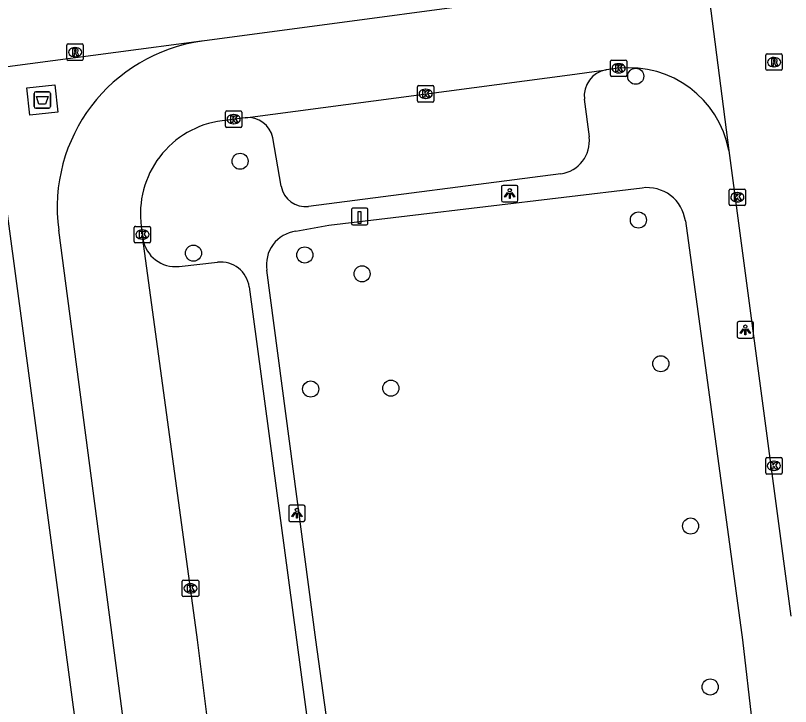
# Model space of a CAD drawing. Extents: x 161084 to 161928, y 385355 to 386522.
# Drawn here: x 161263.88 to 161310.98, y 385495.94 to 385537.96 of the extents above; entities that cross this region are included whole.
import ezdxf

# ---------------------------------------------------------------- set-up
doc = ezdxf.new("R2010")
doc.units = 0
for name, color, linetype in [('IMGEO_Afval_apart_plaats', 7, 'Continuous'), ('IMGEO_Boom', 7, 'Continuous'), ('IMGEO_Kolk', 7, 'Continuous'), ('IMGEO_Laadpaal', 7, 'Continuous'), ('IMGEO_Lichtpunt', 7, 'Continuous'), ('IMGEO_Rijbaan_lokaal_open', 7, 'Continuous'), ('IMGEO_Rioolput', 7, 'Continuous'), ('IMGEO_Voetpad_gesloten', 7, 'Continuous'), ('IMGEO_Voetpad_open', 7, 'Continuous')]:
    doc.layers.add(name, color=color, linetype=linetype)

msp = doc.modelspace()

# ---------------------------------------------------------------- linework, layer by layer
at = {"layer": 'IMGEO_Afval_apart_plaats'}
for p, q in [((161265.113, 385533.321), (161265.903, 385533.321)), ((161265.903, 385533.321), (161265.113, 385533.321)), ((161265.013, 385532.421), (161265.013, 385533.221)), ((161265.013, 385533.221), (161265.013, 385532.421)), ((161266.003, 385533.221), (161266.003, 385532.421)), ((161266.003, 385532.421), (161266.003, 385533.221)), ((161265.903, 385532.321), (161265.113, 385532.321)), ((161265.113, 385532.321), (161265.903, 385532.321))]:
    msp.add_line(p, q, dxfattribs=at)
msp.add_lwpolyline([(161265.156, 385533.035), (161265.86, 385533.035), (161265.711, 385532.565), (161265.305, 385532.565), (161265.156, 385533.035)], dxfattribs=at)
for centre, start, end in [((161265.113, 385533.221), 90, 180), ((161265.113, 385533.221), 90, 180), ((161265.903, 385533.221), 0, 90), ((161265.903, 385533.221), 360, 90), ((161265.113, 385532.421), 180, 270), ((161265.113, 385532.421), 180, 270), ((161265.903, 385532.421), 270, 0), ((161265.903, 385532.421), 270, 0)]:
    msp.add_arc(centre, 0.1, start, end, dxfattribs=at)
at = {"layer": 'IMGEO_Boom'}
for centre in [(161301.576, 385534.263), (161277.529, 385529.094), (161301.738, 385525.522), (161274.694, 385523.508), (161281.461, 385523.396), (161284.945, 385522.251), (161303.099, 385516.785), (161281.819, 385515.245), (161286.691, 385515.297), (161304.909, 385506.915), (161306.101, 385497.128)]:
    msp.add_circle(centre, 0.489, dxfattribs=at)
at = {"layer": 'IMGEO_Kolk'}
for p, q in [((161300.036, 385534.322), (161300.036, 385535.174)), ((161300.111, 385535.248), (161300.963, 385535.248)), ((161301.037, 385535.174), (161301.037, 385534.322)), ((161300.524, 385535.028), (161300.549, 385535.028)), ((161300.963, 385534.248), (161300.111, 385534.248)), ((161300.547, 385534.468), (161300.522, 385534.468)), ((161288.309, 385532.767), (161288.309, 385533.619)), ((161288.384, 385533.693), (161289.236, 385533.693)), ((161288.797, 385533.473), (161288.822, 385533.473)), ((161289.31, 385533.619), (161289.31, 385532.767)), ((161288.82, 385532.913), (161288.795, 385532.913)), ((161289.236, 385532.693), (161288.384, 385532.693)), ((161276.639, 385531.226), (161276.639, 385532.078)), ((161276.714, 385532.152), (161277.566, 385532.152)), ((161277.127, 385531.932), (161277.152, 385531.932)), ((161277.64, 385532.078), (161277.64, 385531.226)), ((161277.566, 385531.152), (161276.714, 385531.152)), ((161277.15, 385531.372), (161277.125, 385531.372)), ((161307.253, 385526.48), (161307.253, 385527.332)), ((161307.328, 385527.406), (161308.18, 385527.406)), ((161307.741, 385527.186), (161307.766, 385527.186)), ((161308.254, 385527.332), (161308.254, 385526.48)), ((161308.18, 385526.406), (161307.328, 385526.406)), ((161307.764, 385526.626), (161307.739, 385526.626)), ((161271.091, 385524.212), (161271.091, 385525.064)), ((161271.166, 385525.138), (161272.018, 385525.138)), ((161271.579, 385524.918), (161271.604, 385524.918)), ((161272.092, 385525.064), (161272.092, 385524.212)), ((161271.602, 385524.358), (161271.577, 385524.358)), ((161272.018, 385524.138), (161271.166, 385524.138)), ((161309.474, 385510.149), (161309.474, 385511.001)), ((161309.549, 385511.075), (161310.401, 385511.075)), ((161309.962, 385510.855), (161309.987, 385510.855)), ((161310.475, 385511.001), (161310.475, 385510.149)), ((161309.985, 385510.295), (161309.96, 385510.295)), ((161310.401, 385510.075), (161309.549, 385510.075)), ((161274.085, 385503.627), (161274.937, 385503.627)), ((161274.01, 385502.701), (161274.01, 385503.553)), ((161274.498, 385503.407), (161274.523, 385503.407)), ((161275.011, 385503.553), (161275.011, 385502.701)), ((161274.521, 385502.847), (161274.496, 385502.847)), ((161274.937, 385502.627), (161274.085, 385502.627))]:
    msp.add_line(p, q, dxfattribs=at)
for points in [[(161300.036, 385534.322), (161300.036, 385535.174)], [(161300.111, 385535.248), (161300.963, 385535.248)], [(161301.037, 385535.174), (161301.037, 385534.322)], [(161300.357, 385534.948), (161300.48, 385534.948), (161300.48, 385534.797), (161300.61, 385534.948), (161300.774, 385534.948), (161300.628, 385534.797), (161300.781, 385534.548), (161300.629, 385534.548), (161300.544, 385534.712), (161300.48, 385534.645), (161300.48, 385534.548), (161300.357, 385534.548), (161300.357, 385534.948)], [(161300.963, 385534.248), (161300.111, 385534.248)], [(161288.309, 385532.767), (161288.309, 385533.619)], [(161288.384, 385533.693), (161289.236, 385533.693)], [(161288.63, 385533.393), (161288.753, 385533.393), (161288.753, 385533.242), (161288.883, 385533.393), (161289.047, 385533.393), (161288.901, 385533.242), (161289.054, 385532.993), (161288.902, 385532.993), (161288.817, 385533.157), (161288.753, 385533.09), (161288.753, 385532.993), (161288.63, 385532.993), (161288.63, 385533.393)], [(161289.31, 385533.619), (161289.31, 385532.767)], [(161289.236, 385532.693), (161288.384, 385532.693)], [(161276.639, 385531.226), (161276.639, 385532.078)], [(161276.714, 385532.152), (161277.566, 385532.152)], [(161276.96, 385531.852), (161277.083, 385531.852), (161277.083, 385531.701), (161277.213, 385531.852), (161277.377, 385531.852), (161277.231, 385531.701), (161277.384, 385531.452), (161277.232, 385531.452), (161277.147, 385531.616), (161277.083, 385531.549), (161277.083, 385531.452), (161276.96, 385531.452), (161276.96, 385531.852)], [(161277.64, 385532.078), (161277.64, 385531.226)], [(161277.566, 385531.152), (161276.714, 385531.152)], [(161307.253, 385526.48), (161307.253, 385527.332)], [(161307.328, 385527.406), (161308.18, 385527.406)], [(161308.254, 385527.332), (161308.254, 385526.48)], [(161307.574, 385527.106), (161307.697, 385527.106), (161307.697, 385526.955), (161307.827, 385527.106), (161307.991, 385527.106), (161307.845, 385526.955), (161307.998, 385526.706), (161307.846, 385526.706), (161307.761, 385526.87), (161307.697, 385526.803), (161307.697, 385526.706), (161307.574, 385526.706), (161307.574, 385527.106)], [(161308.18, 385526.406), (161307.328, 385526.406)], [(161271.091, 385524.212), (161271.091, 385525.064)], [(161271.166, 385525.138), (161272.018, 385525.138)], [(161271.412, 385524.838), (161271.535, 385524.838), (161271.535, 385524.687), (161271.665, 385524.838), (161271.829, 385524.838), (161271.683, 385524.687), (161271.836, 385524.438), (161271.684, 385524.438), (161271.599, 385524.602), (161271.535, 385524.535), (161271.535, 385524.438), (161271.412, 385524.438), (161271.412, 385524.838)], [(161272.092, 385525.064), (161272.092, 385524.212)], [(161272.018, 385524.138), (161271.166, 385524.138)], [(161309.474, 385510.149), (161309.474, 385511.001)], [(161309.549, 385511.075), (161310.401, 385511.075)], [(161309.795, 385510.775), (161309.918, 385510.775), (161309.918, 385510.624), (161310.048, 385510.775), (161310.212, 385510.775), (161310.066, 385510.624), (161310.219, 385510.375), (161310.067, 385510.375), (161309.982, 385510.539), (161309.918, 385510.472), (161309.918, 385510.375), (161309.795, 385510.375), (161309.795, 385510.775)], [(161310.475, 385511.001), (161310.475, 385510.149)], [(161310.401, 385510.075), (161309.549, 385510.075)], [(161274.085, 385503.627), (161274.937, 385503.627)], [(161274.01, 385502.701), (161274.01, 385503.553)], [(161274.331, 385503.327), (161274.454, 385503.327), (161274.454, 385503.176), (161274.584, 385503.327), (161274.748, 385503.327), (161274.602, 385503.176), (161274.755, 385502.927), (161274.603, 385502.927), (161274.518, 385503.091), (161274.454, 385503.024), (161274.454, 385502.927), (161274.331, 385502.927), (161274.331, 385503.327)], [(161275.011, 385503.553), (161275.011, 385502.701)], [(161274.937, 385502.627), (161274.085, 385502.627)]]:
    msp.add_lwpolyline(points, dxfattribs=at)
for centre, start, end in [((161300.113, 385535.172), 91.552, 178.448), ((161300.113, 385535.172), 91.552, 178.448), ((161300.961, 385535.172), 1.552, 88.448), ((161300.961, 385535.172), 1.552, 88.448), ((161300.113, 385534.324), 181.552, 268.448), ((161300.113, 385534.324), 181.552, 268.448), ((161300.961, 385534.324), 271.552, 358.448), ((161300.961, 385534.324), 271.552, 358.448), ((161288.386, 385533.617), 91.552, 178.448), ((161288.386, 385533.617), 91.552, 178.448), ((161289.234, 385533.617), 1.552, 88.448), ((161289.234, 385533.617), 1.552, 88.448), ((161288.386, 385532.769), 181.552, 268.448), ((161288.386, 385532.769), 181.552, 268.448), ((161289.234, 385532.769), 271.552, 358.448), ((161289.234, 385532.769), 271.552, 358.448), ((161276.716, 385532.076), 91.552, 178.448), ((161276.716, 385532.076), 91.552, 178.448), ((161277.564, 385532.076), 1.552, 88.448), ((161277.564, 385532.076), 1.552, 88.448), ((161276.716, 385531.228), 181.552, 268.448), ((161276.716, 385531.228), 181.552, 268.448), ((161277.564, 385531.228), 271.552, 358.448), ((161277.564, 385531.228), 271.552, 358.448), ((161307.33, 385527.33), 91.552, 178.448), ((161307.33, 385527.33), 91.552, 178.448), ((161308.178, 385527.33), 1.552, 88.448), ((161308.178, 385527.33), 1.552, 88.448), ((161307.33, 385526.482), 181.552, 268.448), ((161307.33, 385526.482), 181.552, 268.448), ((161308.178, 385526.482), 271.552, 358.448), ((161308.178, 385526.482), 271.552, 358.448), ((161271.168, 385525.062), 91.552, 178.448), ((161271.168, 385525.062), 91.552, 178.448), ((161272.016, 385525.062), 1.552, 88.448), ((161272.016, 385525.062), 1.552, 88.448), ((161271.168, 385524.214), 181.552, 268.448), ((161271.168, 385524.214), 181.552, 268.448), ((161272.016, 385524.214), 271.552, 358.448), ((161272.016, 385524.214), 271.552, 358.448), ((161309.551, 385510.999), 91.552, 178.448), ((161309.551, 385510.999), 91.552, 178.448), ((161310.399, 385510.999), 1.552, 88.448), ((161310.399, 385510.999), 1.552, 88.448), ((161309.551, 385510.151), 181.552, 268.448), ((161309.551, 385510.151), 181.552, 268.448), ((161310.399, 385510.151), 271.552, 358.448), ((161310.399, 385510.151), 271.552, 358.448), ((161274.087, 385503.551), 91.552, 178.448), ((161274.087, 385503.551), 91.552, 178.448), ((161274.935, 385503.551), 1.552, 88.448), ((161274.935, 385503.551), 1.552, 88.448), ((161274.087, 385502.703), 181.552, 268.448), ((161274.087, 385502.703), 181.552, 268.448), ((161274.935, 385502.703), 271.552, 358.448), ((161274.935, 385502.703), 271.552, 358.448)]:
    msp.add_arc(centre, 0.0765, start, end, dxfattribs=at)
for centre, major_axis, ratio, start_param, end_param in [((161300.523, 385534.748), (-0.387, 0.002), 0.722429, 4.712389, 7.853982), ((161300.548, 385534.748), (-0.39, 0.002), 0.717154, 1.570796, 4.712389), ((161288.796, 385533.193), (-0.387, 0.002), 0.722429, 4.712389, 7.853982), ((161288.821, 385533.193), (-0.39, 0.002), 0.717154, 1.570796, 4.712389), ((161277.126, 385531.652), (-0.387, 0.002), 0.722429, 4.712389, 7.853982), ((161277.151, 385531.652), (-0.39, 0.002), 0.717154, 1.570796, 4.712389), ((161307.74, 385526.906), (-0.387, 0.002), 0.722429, 4.712389, 7.853982), ((161307.765, 385526.906), (-0.39, 0.002), 0.717154, 1.570796, 4.712389), ((161271.578, 385524.638), (-0.387, 0.002), 0.722429, 4.712389, 7.853982), ((161271.603, 385524.638), (-0.39, 0.002), 0.717154, 1.570796, 4.712389), ((161309.961, 385510.575), (-0.387, 0.002), 0.722429, 4.712389, 7.853982), ((161309.986, 385510.575), (-0.39, 0.002), 0.717154, 1.570796, 4.712389), ((161274.497, 385503.127), (-0.387, 0.002), 0.722429, 4.712389, 7.853982), ((161274.522, 385503.127), (-0.39, 0.002), 0.717154, 1.570796, 4.712389)]:
    msp.add_ellipse(centre, major_axis=major_axis, ratio=ratio, start_param=start_param, end_param=end_param, dxfattribs=at)
at = {"layer": 'IMGEO_Laadpaal'}
for p, q in [((161285.211, 385526.236), (161284.37, 385526.236)), ((161285.211, 385526.236), (161284.37, 385526.236)), ((161284.295, 385526.152), (161284.295, 385525.311)), ((161284.295, 385526.152), (161284.295, 385525.311)), ((161285.295, 385525.32), (161285.295, 385526.161)), ((161285.295, 385525.32), (161285.295, 385526.161)), ((161284.379, 385525.236), (161285.22, 385525.236)), ((161284.379, 385525.236), (161285.22, 385525.236))]:
    msp.add_line(p, q, dxfattribs=at)
msp.add_lwpolyline([(161284.71, 385526.049), (161284.87, 385526.049), (161284.87, 385525.316), (161284.71, 385525.316), (161284.71, 385526.049)], dxfattribs=at)
for centre, start, end in [((161284.373, 385526.158), 92.4484, 184.2845), ((161284.373, 385526.158), 92.4484, 184.2845), ((161285.217, 385526.158), 2.4484, 94.2845), ((161285.217, 385526.158), 2.4484, 94.2845), ((161284.373, 385525.314), 182.4484, 274.2845), ((161284.373, 385525.314), 182.4484, 274.2845), ((161285.217, 385525.314), 272.4484, 4.2845), ((161285.217, 385525.314), 272.4484, 4.2845)]:
    msp.add_arc(centre, 0.0779, start, end, dxfattribs=at)
at = {"layer": 'IMGEO_Lichtpunt'}
for p, q in [((161294.319, 385527.626), (161293.511, 385527.626)), ((161294.319, 385527.626), (161293.511, 385527.626)), ((161293.417, 385527.531), (161293.417, 385526.724)), ((161293.417, 385527.531), (161293.417, 385526.724)), ((161294.413, 385526.724), (161294.413, 385527.531)), ((161294.413, 385526.724), (161294.413, 385527.531)), ((161293.511, 385526.63), (161294.319, 385526.63)), ((161293.511, 385526.63), (161294.319, 385526.63)), ((161307.739, 385519.248), (161307.739, 385518.441)), ((161307.739, 385519.248), (161307.739, 385518.441)), ((161308.641, 385519.343), (161307.833, 385519.343)), ((161308.641, 385519.343), (161307.833, 385519.343)), ((161308.735, 385518.441), (161308.735, 385519.248)), ((161308.735, 385518.441), (161308.735, 385519.248)), ((161307.833, 385518.347), (161308.641, 385518.347)), ((161307.833, 385518.347), (161308.641, 385518.347)), ((161280.484, 385508.096), (161280.484, 385507.289)), ((161280.484, 385508.096), (161280.484, 385507.289)), ((161281.386, 385508.191), (161280.578, 385508.191)), ((161281.386, 385508.191), (161280.578, 385508.191)), ((161281.48, 385507.289), (161281.48, 385508.096)), ((161281.48, 385507.289), (161281.48, 385508.096)), ((161280.578, 385507.195), (161281.386, 385507.195)), ((161280.578, 385507.195), (161281.386, 385507.195))]:
    msp.add_line(p, q, dxfattribs=at)
for points in [[(161293.791, 385527.195), (161293.83, 385527.167), (161293.642, 385526.905), (161293.604, 385526.932), (161293.791, 385527.195)], [(161293.893, 385527.147), (161293.94, 385527.147), (161293.94, 385526.825), (161293.893, 385526.825), (161293.893, 385527.147)], [(161294.003, 385527.167), (161294.041, 385527.194), (161294.228, 385526.932), (161294.189, 385526.904), (161294.003, 385527.167)], [(161308.113, 385518.912), (161308.152, 385518.884), (161307.964, 385518.622), (161307.926, 385518.649), (161308.113, 385518.912)], [(161308.215, 385518.864), (161308.262, 385518.864), (161308.262, 385518.542), (161308.215, 385518.542), (161308.215, 385518.864)], [(161308.325, 385518.884), (161308.363, 385518.911), (161308.55, 385518.649), (161308.511, 385518.621), (161308.325, 385518.884)], [(161280.858, 385507.76), (161280.897, 385507.732), (161280.709, 385507.47), (161280.671, 385507.497), (161280.858, 385507.76)], [(161280.96, 385507.712), (161281.007, 385507.712), (161281.007, 385507.39), (161280.96, 385507.39), (161280.96, 385507.712)], [(161281.07, 385507.732), (161281.108, 385507.759), (161281.295, 385507.497), (161281.256, 385507.469), (161281.07, 385507.732)]]:
    msp.add_lwpolyline(points, dxfattribs=at)
for centre in [(161293.916, 385527.329), (161308.238, 385519.046), (161280.983, 385507.894)]:
    msp.add_circle(centre, 0.0994, dxfattribs=at)
for centre, start, end in [((161293.511, 385527.531), 90, 180), ((161293.511, 385527.531), 90, 180), ((161294.319, 385527.531), 0, 90), ((161294.319, 385527.531), 0, 90), ((161293.511, 385526.724), 180, 270), ((161293.511, 385526.724), 180, 270), ((161294.319, 385526.724), 270, 0), ((161294.319, 385526.724), 270, 360), ((161307.833, 385519.248), 90, 180), ((161307.833, 385519.248), 90, 180), ((161308.641, 385519.248), 0, 90), ((161308.641, 385519.248), 0, 90), ((161307.833, 385518.441), 180, 270), ((161307.833, 385518.441), 180, 270), ((161308.641, 385518.441), 270, 0), ((161308.641, 385518.441), 270, 360), ((161280.578, 385508.096), 90, 180), ((161280.578, 385508.096), 90, 180), ((161281.386, 385508.096), 0, 90), ((161281.386, 385508.096), 0, 90), ((161280.578, 385507.289), 180, 270), ((161280.578, 385507.289), 180, 270), ((161281.386, 385507.289), 270, 0), ((161281.386, 385507.289), 270, 360)]:
    msp.add_arc(centre, 0.0946, start, end, dxfattribs=at)
at = {"layer": 'IMGEO_Rijbaan_lokaal_open'}
for points in [[(161305.135, 385546.126), (161307.231, 385529.753)], [(161299.507, 385539.662), (161275.233, 385536.402)], [(161300.541, 385534.749), (161299.776, 385534.646)], [(161277.839, 385531.745), (161297.864, 385534.389), (161299.776, 385534.646)], [(161277.839, 385531.745), (161276.429, 385531.559)], [(161307.231, 385529.753), (161310.993, 385501.436)], [(161274.939, 385460.775), (161269.803, 385499.984), (161266.507, 385524.899)], [(161271.523, 385525.137), (161271.626, 385524.379)], [(161279.668, 385462.803), (161279.577, 385462.871), (161274.934, 385500), (161271.626, 385524.379)]]:
    msp.add_lwpolyline(points, dxfattribs=at)
for centre, radius, start, end in [((161276.623, 385526.286), 10.211, 97.8262, 187.807), ((161301.177, 385528.623), 6.159, 10.5725, 95.9237), ((161277.176, 385525.904), 5.705, 97.5224, 187.7225)]:
    msp.add_arc(centre, radius, start, end, dxfattribs=at)
at = {"layer": 'IMGEO_Rioolput'}
for p, q in [((161266.998, 385535.304), (161266.998, 385536.156)), ((161267.073, 385536.23), (161267.925, 385536.23)), ((161267.999, 385536.156), (161267.999, 385535.304)), ((161267.486, 385536.01), (161267.511, 385536.01)), ((161309.558, 385535.624), (161310.41, 385535.624)), ((161267.925, 385535.23), (161267.073, 385535.23)), ((161267.509, 385535.45), (161267.484, 385535.45)), ((161309.483, 385534.698), (161309.483, 385535.55)), ((161309.971, 385535.404), (161309.996, 385535.404)), ((161310.484, 385535.55), (161310.484, 385534.698)), ((161309.994, 385534.844), (161309.969, 385534.844)), ((161310.41, 385534.624), (161309.558, 385534.624))]:
    msp.add_line(p, q, dxfattribs=at)
for points in [[(161266.998, 385535.304), (161266.998, 385536.156)], [(161267.073, 385536.23), (161267.925, 385536.23)], [(161267.999, 385536.156), (161267.999, 385535.304)], [(161267.587, 385535.928), (161267.335, 385535.93), (161267.335, 385535.53)], [(161267.335, 385535.53), (161267.459, 385535.53), (161267.459, 385535.692), (161267.47, 385535.692)], [(161267.513, 385535.849), (161267.459, 385535.849), (161267.459, 385535.768)], [(161267.459, 385535.768), (161267.511, 385535.768)], [(161267.517, 385535.663), (161267.588, 385535.53), (161267.728, 385535.53), (161267.663, 385535.656)], [(161309.558, 385535.624), (161310.41, 385535.624)], [(161267.925, 385535.23), (161267.073, 385535.23)], [(161309.483, 385534.698), (161309.483, 385535.55)], [(161310.072, 385535.322), (161309.82, 385535.324), (161309.82, 385534.924)], [(161309.998, 385535.243), (161309.944, 385535.243), (161309.944, 385535.162)], [(161309.944, 385535.162), (161309.996, 385535.162)], [(161310.484, 385535.55), (161310.484, 385534.698)], [(161309.82, 385534.924), (161309.944, 385534.924), (161309.944, 385535.086), (161309.955, 385535.086)], [(161310.002, 385535.057), (161310.073, 385534.924), (161310.213, 385534.924), (161310.148, 385535.05)], [(161310.41, 385534.624), (161309.558, 385534.624)]]:
    msp.add_lwpolyline(points, dxfattribs=at)
for centre, radius, start, end in [((161267.075, 385536.154), 0.0765, 91.552, 178.448), ((161267.075, 385536.154), 0.0765, 91.552, 178.448), ((161267.923, 385536.154), 0.0765, 1.552, 88.448), ((161267.923, 385536.154), 0.0765, 1.552, 88.448), ((161267.469, 385535.639), 0.0533, 26.0293, 88.6989), ((161267.495, 385535.957), 0.19, 274.7715, 282.9687), ((161267.519, 385535.753), 0.0964, 77.0061, 93.1865), ((161267.533, 385535.81), 0.0378, 276.6634, 79.6772), ((161267.586, 385535.818), 0.109, 350.3612, 89.416), ((161267.584, 385535.818), 0.112, 277.5842, 350.9817), ((161267.568, 385535.603), 0.108, 29.5134, 73.7905), ((161309.56, 385535.548), 0.0765, 91.552, 178.448), ((161309.56, 385535.548), 0.0765, 91.552, 178.448), ((161310.408, 385535.548), 0.0765, 1.552, 88.448), ((161310.408, 385535.548), 0.0765, 1.552, 88.448), ((161267.075, 385535.306), 0.0765, 181.552, 268.448), ((161267.075, 385535.306), 0.0765, 181.552, 268.448), ((161267.923, 385535.306), 0.0765, 271.552, 358.448), ((161267.923, 385535.306), 0.0765, 271.552, 358.448), ((161309.98, 385535.351), 0.19, 274.7715, 282.9687), ((161310.004, 385535.147), 0.0964, 77.0061, 93.1865), ((161310.018, 385535.204), 0.0378, 276.6634, 79.6772), ((161310.071, 385535.212), 0.109, 350.3612, 89.416), ((161310.069, 385535.212), 0.112, 277.5842, 350.9817), ((161309.56, 385534.7), 0.0765, 181.552, 268.448), ((161309.56, 385534.7), 0.0765, 181.552, 268.448), ((161309.954, 385535.033), 0.0533, 26.0293, 88.6989), ((161310.053, 385534.997), 0.108, 29.5134, 73.7905), ((161310.408, 385534.7), 0.0765, 271.552, 358.448), ((161310.408, 385534.7), 0.0765, 271.552, 358.448)]:
    msp.add_arc(centre, radius, start, end, dxfattribs=at)
for centre, major_axis, ratio, start_param, end_param in [((161267.485, 385535.73), (-0.387, 0.002), 0.722429, 4.712389, 7.853982), ((161267.51, 385535.73), (-0.39, 0.002), 0.717154, 1.570796, 4.712389), ((161309.97, 385535.124), (-0.387, 0.002), 0.722429, 4.712389, 7.853982), ((161309.995, 385535.124), (-0.39, 0.002), 0.717154, 1.570796, 4.712389)]:
    msp.add_ellipse(centre, major_axis=major_axis, ratio=ratio, start_param=start_param, end_param=end_param, dxfattribs=at)
at = {"layer": 'IMGEO_Voetpad_gesloten'}
msp.add_lwpolyline([(161264.74, 385531.898), (161264.565, 385533.564), (161266.277, 385533.744), (161266.452, 385532.078), (161264.74, 385531.898)], dxfattribs=at)
at = {"layer": 'IMGEO_Voetpad_open'}
for points in [[(161275.233, 385536.402), (161275.178, 385536.4), (161259.544, 385534.331), (161259.499, 385534.321)], [(161298.451, 385532.865), (161298.743, 385530.571)], [(161280.026, 385527.577), (161279.513, 385530.516)], [(161263.051, 385528.333), (161266.836, 385500), (161272.44, 385458.049)], [(161297.016, 385528.335), (161281.696, 385526.347)], [(161280.922, 385524.836), (161282.924, 385525.209), (161301.961, 385527.469)], [(161304.592, 385525.47), (161308.07, 385500), (161308.649, 385494.883)], [(161273.821, 385522.7), (161276.159, 385522.957)], [(161283.659, 385489.017), (161282.122, 385500), (161279.158, 385522.464)], [(161278.085, 385521.45), (161280.956, 385500), (161285.285, 385467.634)]]:
    msp.add_lwpolyline(points, dxfattribs=at)
for centre, radius, start, end in [((161300.041, 385533.066), 1.602, 99.5055, 187.1986), ((161278.014, 385530.228), 1.527, 10.8676, 96.5625), ((161296.759, 385530.318), 2, 277.3798, 7.258), ((161281.499, 385527.828), 1.494, 189.6819, 277.5728), ((161302.281, 385525.16), 2.331, 7.6439, 97.9019), ((161281.177, 385522.804), 2.048, 97.164, 189.5614), ((161273.603, 385524.69), 2.001, 188.9253, 276.2485), ((161276.351, 385521.218), 1.749, 7.6144, 96.3027)]:
    msp.add_arc(centre, radius, start, end, dxfattribs=at)

doc.saveas('drawing.dxf')
